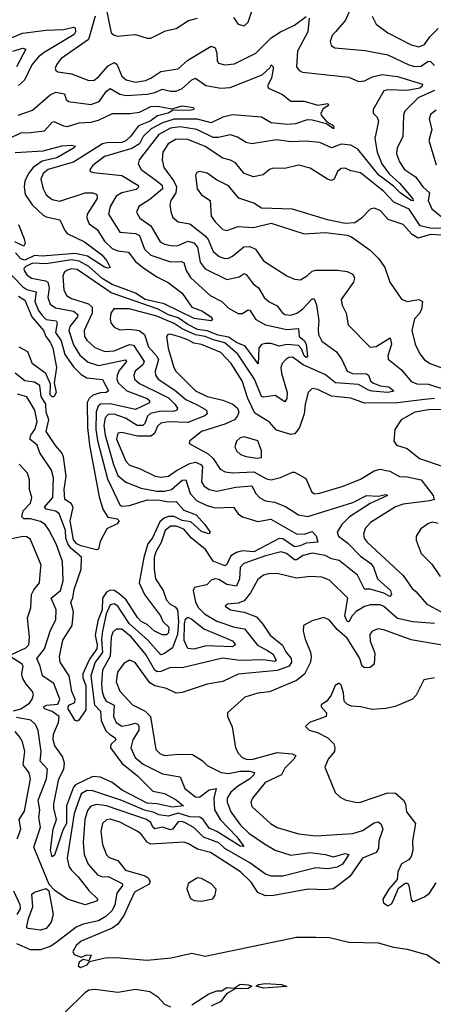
# Model space of a CAD drawing. Extents: x 1552294 to 1694791, y 811929 to 917222.
# Tile 511 of 643: x 1650189 to 1652320, y 885472 to 890547. Entities that reach past the tile are written whole.
import ezdxf

# ---------------------------------------------------------------- set-up
doc = ezdxf.new("R2010")
doc.units = 0

msp = doc.modelspace()

# ---------------------------------------------------------------- linework, layer by layer
at = {"layer": '0CON10XD'}
for points in [[(1650633.5, 890605), (1650660, 890480), (1650675, 890467.5), (1650695, 890461.8), (1650742.5, 890467.5), (1650785, 890471.1), (1650845, 890452.5), (1650865, 890452.5), (1650939.5, 890490.5), (1650995, 890501.1), (1651057.8, 890542.2), (1651105, 890555.5)], [(1651289.3, 890559.3), (1651313.6, 890523.6), (1651345, 890515.8), (1651365.6, 890535), (1651400.5, 890635)], [(1651905.9, 890635), (1651866.9, 890545), (1651815, 890484.3), (1651798.1, 890465), (1651788.6, 890435), (1651794, 890415), (1651813, 890403), (1651968.6, 890388.6), (1652085, 890366.2), (1652194.2, 890314.2), (1652225, 890306.5), (1652255, 890308), (1652295, 890333.1), (1652305, 890331.1), (1652325, 890310.4)], [(1650577.3, 890565), (1650542.4, 890445), (1650400.9, 890345), (1650377.5, 890315), (1650371.4, 890295), (1650374.2, 890285), (1650385, 890278.6), (1650455, 890268.5), (1650545, 890233.1), (1650572, 890235), (1650595, 890252.5), (1650645, 890310), (1650675, 890327.1), (1650688.8, 890318.8), (1650715, 890256), (1650737, 890237), (1650785, 890226), (1650836.2, 890233.8), (1650864.4, 890245.6), (1650915, 890280.6), (1651005, 890293.9), (1651055, 890338.1), (1651175, 890410), (1651195, 890402.5), (1651204, 890375), (1651205.6, 890335), (1651213.3, 890323.3), (1651245, 890314.6), (1651295, 890319.2), (1651405, 890374.1), (1651485, 890453.3), (1651533.1, 890485), (1651605, 890518.4), (1651665, 890563.2)], [(1651679.2, 890555), (1651672.9, 890485), (1651619.7, 890385), (1651614.1, 890304.1), (1651628.1, 890285), (1651645.9, 890275.9), (1651885, 890250.9), (1651935, 890228.2), (1651965, 890231.8), (1652006.6, 890253.4), (1652055, 890265.2), (1652135, 890254.3), (1652263.8, 890215), (1652262.7, 890205), (1652250.6, 890195), (1652185, 890182.4), (1652085, 890185.8), (1652065, 890180.3), (1652010, 890085), (1652010, 890065), (1652030, 890045), (1652036.7, 890025), (1652019.1, 889935), (1652031.1, 889865), (1652054.6, 889804.7), (1652092.5, 889752.6), (1652145.7, 889705), (1652215, 889623.3), (1652216.3, 889613.7), (1652205, 889614.8), (1652149, 889655), (1652115, 889689.1), (1652039.1, 889745), (1651930.1, 889880.1), (1651895, 889899.7), (1651844.7, 889905.2), (1651795, 889886.6), (1651735, 889914.2), (1651661.7, 889921.7), (1651585, 889917.8), (1651512.2, 889927.8), (1651385, 889907.1), (1651356, 889915), (1651311.2, 889941.2), (1651275, 889954.2), (1651210.7, 889939.3), (1651185, 889940.6), (1651101.3, 889981.3), (1651015, 889995.1), (1650965, 889987.7), (1650905, 889956), (1650803.3, 889825), (1650799.6, 889805), (1650814.7, 889775), (1650890.7, 889719.3), (1650922.6, 889695), (1650924.2, 889675), (1650858.9, 889621.1), (1650801.9, 889585), (1650791.1, 889555), (1650807.8, 889525), (1650864, 889484), (1650912.1, 889402.1), (1650935, 889389.5), (1650975, 889381.5), (1651005, 889383.4), (1651054.8, 889405.2), (1651086.6, 889396.6), (1651105.1, 889375.1), (1651118.1, 889298.1), (1651145, 889262.5), (1651255, 889207.4), (1651319, 889221), (1651345, 889238.9), (1651355, 889234.6), (1651391.2, 889185), (1651419.2, 889165), (1651448.2, 889115), (1651473.7, 889093.7), (1651515, 889072.1), (1651539.4, 889039.4), (1651555, 889028.2), (1651585, 889024.8), (1651616.9, 889035), (1651645, 889055.8), (1651695, 889108.1), (1651705, 889108), (1651717.2, 889077.3), (1651730.6, 888995), (1651725.8, 888954.2)], [(1652004.7, 890564.7), (1652024.7, 890524.7), (1652085, 890479.1), (1652205, 890417.8), (1652245, 890406.6), (1652275, 890420), (1652301.8, 890458.2), (1652345, 890501.1)], [(1650095, 890433.7), (1650203.1, 890476.9), (1650325, 890493.6), (1650415, 890496.8), (1650465, 890509.5), (1650474.7, 890504.7), (1650476.7, 890485), (1650469.7, 890470.3), (1650315, 890378.6), (1650286.1, 890355), (1650251.5, 890315), (1650213.4, 890235), (1650182.1, 890207.9)], [(1650153.6, 890385), (1650205, 890401.2), (1650220.8, 890395), (1650172.8, 890305)], [(1650180, 890055), (1650255, 890081.1), (1650345, 890159.8), (1650375, 890173.3), (1650418.9, 890165), (1650428.6, 890135), (1650440, 890125), (1650555, 890110), (1650598, 890125), (1650635, 890178.7), (1650655, 890193.2), (1650703.8, 890163.8), (1650736.3, 890156.3), (1650845, 890163.5), (1650885, 890172.1), (1650925, 890189.6), (1650965, 890179.3), (1650995, 890179.1), (1651025, 890192.4), (1651075, 890237.5), (1651095, 890246.2), (1651147.4, 890207.4), (1651225, 890194.3), (1651273, 890197), (1651437.1, 890262.9), (1651478.9, 890301.1), (1651485, 890313.8), (1651494.2, 890304.2), (1651494.5, 890294.5), (1651485.2, 890245), (1651466, 890206), (1651470, 890195), (1651541.9, 890161.9), (1651585, 890127.1), (1651655, 890127.3), (1651725, 890107), (1651775.8, 890115), (1651780, 890105), (1651752, 890088), (1651740.5, 890065), (1651741.8, 890055), (1651771.1, 890021.1), (1651798, 890005), (1651806.6, 889995), (1651805.3, 889984.7), (1651769.9, 890009.9), (1651695, 890030), (1651669.8, 890030.2), (1651609.7, 890010.3), (1651567.8, 890007.8), (1651485, 890016.2), (1651435, 890045.3), (1651285, 890057), (1651235, 890044.4), (1651175, 890015.9), (1651105, 890035.3), (1650985, 890034.9), (1650924, 890016), (1650866.2, 889985), (1650825.2, 889945), (1650805, 889907.5), (1650767, 889883), (1650625, 889841.7), (1650564.5, 889795), (1650549.2, 889775), (1650551.2, 889765), (1650568.9, 889758.9), (1650715, 889744.4), (1650796.7, 889695), (1650802.5, 889685), (1650787.9, 889672.1), (1650715, 889655.5), (1650685, 889637.6), (1650654.3, 889585), (1650645.5, 889545), (1650705, 889452.3), (1650785, 889444.4), (1650805.9, 889435), (1650830.8, 889365), (1650863.5, 889333.5), (1650965, 889299.2), (1651021.3, 889301.3), (1651035, 889296.1), (1651046.8, 889255), (1651068.8, 889218.8), (1651170, 889125), (1651230, 889095), (1651265, 889061.1), (1651315, 889033.2), (1651335, 889032.9), (1651365, 889052.2), (1651375, 889050.6), (1651405, 889002.7), (1651455.7, 888975), (1651565, 888950.9), (1651625.8, 888955.8), (1651628.8, 888915), (1651655, 888892.9), (1651664.5, 888875), (1651671.2, 888808.8), (1651665, 888805.6), (1651655, 888814.2), (1651641.1, 888851.1), (1651625, 888867.4), (1651565, 888872.9), (1651525, 888863.9), (1651485, 888878.9), (1651455, 888879), (1651435, 888873), (1651420, 888855), (1651417, 888773), (1651350.4, 888865), (1651305, 888883.3), (1651265, 888911.5), (1651210.9, 888920.9), (1651155, 888944.1), (1651105, 888950.7), (1651055, 888975.5), (1651005, 889010.5), (1650955, 889026.4), (1650902.4, 889055), (1650659, 889139), (1650485, 889260.2), (1650455, 889263.1), (1650428.9, 889255), (1650416.9, 889245), (1650411.4, 889225), (1650416.7, 889155), (1650430.3, 889125), (1650455, 889109.4), (1650543, 889083), (1650562.2, 889065), (1650561.5, 889035), (1650521.2, 888945), (1650522.9, 888915), (1650535, 888894.6), (1650575, 888858), (1650627.6, 888837.6), (1650675, 888839.8), (1650755, 888872.9), (1650775, 888869.8), (1650829.3, 888785), (1650822.4, 888767.6), (1650783.8, 888735), (1650775.8, 888715), (1650779.7, 888695), (1650805, 888671.7), (1650925, 888614.3), (1650955, 888598.4), (1650988.3, 888565), (1651001, 888545), (1650998.2, 888535), (1650981.9, 888528.1), (1650915, 888530), (1650863.1, 888516.9), (1650846.9, 888503.1), (1650833.8, 888466.2), (1650822.7, 888455), (1650794.6, 888455), (1650732.9, 888492.9), (1650675, 888514), (1650645, 888511.5), (1650629.1, 888495), (1650621.4, 888455), (1650628.6, 888405), (1650671.1, 888255), (1650695, 888198.1), (1650735, 888164), (1650815, 888132.4), (1650895, 888116.5), (1650935, 888116.3), (1650971.5, 888125), (1651025, 888174), (1651045, 888176.3), (1651067.1, 888105), (1651099.5, 888069.5), (1651152.5, 888042.5), (1651195, 888031.1), (1651290, 888035), (1651315, 888000)], [(1652325, 890183), (1652242, 890145), (1652172.3, 890075), (1652166.1, 890055), (1652162.9, 889945), (1652134, 889885), (1652130.4, 889855), (1652144.8, 889814.8), (1652171.2, 889775), (1652227.8, 889737.8), (1652245.3, 889715), (1652265.5, 889685.5), (1652300, 889655), (1652293.5, 889615), (1652312.2, 889572.2), (1652419.4, 889485)], [(1650135, 889935.7), (1650195, 889963.4), (1650245, 889965.2), (1650315.5, 889974.5), (1650355, 890019.6), (1650365, 890023.1), (1650415, 890000), (1650435, 889997.4), (1650495, 890014.8), (1650555, 890018.5), (1650595, 890028.6), (1650666, 890064), (1650755.8, 890064.2), (1650805, 890070.8), (1650865, 890100), (1650900.7, 890100.7), (1650972.1, 890087.9), (1651025, 890103.2), (1651084.2, 890095), (1651085.8, 890085), (1651065, 890079.5), (1650978.9, 890081.1), (1650953.5, 890065), (1650898.8, 890051.2), (1650860, 890025), (1650800.3, 889999.7), (1650759.4, 889945), (1650735, 889922.7), (1650714, 889915), (1650637.3, 889912.7), (1650615, 889906.5), (1650466.4, 889813.6), (1650435, 889804.6), (1650335, 889775.8), (1650309.4, 889755), (1650297.8, 889725), (1650308.8, 889675), (1650324.8, 889644.8), (1650355, 889620), (1650395, 889611), (1650525, 889654.8), (1650565.2, 889655.2), (1650586, 889646), (1650587.2, 889625), (1650535.8, 889545), (1650534.2, 889525), (1650547.2, 889495), (1650588, 889465), (1650624.8, 889405), (1650665, 889368.6), (1650695, 889355.7), (1650748.8, 889348.8), (1650783.3, 889303.3), (1650821.8, 889271.8), (1650895, 889222.5), (1650953.5, 889193.5), (1651025, 889138.1), (1651075, 889065.3), (1651130.6, 889045), (1651174.2, 889015), (1651181.1, 889005), (1651175.4, 888994.6), (1651087, 889007), (1650932.1, 889082.1), (1650835, 889104.6), (1650785, 889137.7), (1650665, 889182.4), (1650612.8, 889212.8), (1650545.5, 889275.5), (1650495, 889302.6), (1650455, 889309.4), (1650325, 889288.9), (1650255, 889292.4), (1650219.4, 889275), (1650210.5, 889265), (1650211, 889255), (1650225, 889232.7), (1650248.8, 889215), (1650321.4, 889201.4), (1650333.9, 889193.9), (1650340.3, 889165), (1650332.7, 889115), (1650345, 889080.6), (1650372.6, 889062.6), (1650465, 889045.2), (1650487.5, 889027.5), (1650487, 889015), (1650446.8, 888965), (1650441.4, 888945), (1650465, 888871.8), (1650497.9, 888817.9)], [(1652335, 890081.1), (1652305, 890059.2), (1652297.9, 890035), (1652311.7, 889981.7), (1652297.1, 889925), (1652335, 889798.8)], [(1650165, 889862.4), (1650309.3, 889870.7), (1650405, 889896.6), (1650455, 889899.7), (1650475.3, 889895.3), (1650466.5, 889885), (1650379.2, 889835), (1650305, 889818.3), (1650257.4, 889785), (1650233.5, 889755), (1650215, 889714.3), (1650211.5, 889685), (1650216.6, 889646.6), (1650253.1, 889593.1), (1650309.2, 889539.1), (1650325, 889530.3), (1650395.5, 889515.5), (1650420.5, 889460.5), (1650433.5, 889445), (1650521.7, 889401.7), (1650611.2, 889335), (1650636.9, 889305), (1650655, 889270), (1650645, 889266), (1650625, 889272.5), (1650538.1, 889328.1), (1650475, 889341.8), (1650305, 889328.9), (1650265, 889331.8), (1650215, 889308.1), (1650194.9, 889314.9), (1650166.1, 889346.1)], [(1652408.2, 889471.8), (1652303.3, 889473.3), (1652252.8, 889485), (1652195, 889569.8), (1652116.4, 889606.4), (1652065, 889661.7), (1651945, 889758.7), (1651895, 889768.2), (1651865, 889781.2), (1651845, 889780.4), (1651825.5, 889765), (1651808.5, 889725), (1651795, 889717.7), (1651775, 889724.6), (1651685, 889781.5), (1651625, 889797.3), (1651555, 889779.5), (1651495, 889782.7), (1651475, 889774.5), (1651442.4, 889747.6), (1651393.3, 889736.7), (1651344.8, 889754.8), (1651299.7, 889809.7), (1651275, 889823.9), (1651235, 889832.7), (1651145, 889893.2), (1651055, 889930.2), (1650995, 889930.7), (1650953.1, 889906.9), (1650925.9, 889865), (1650922.5, 889825), (1650931.9, 889785), (1650983, 889715), (1650996, 889685), (1650993.8, 889655), (1650966.8, 889615), (1650962.7, 889595), (1650966.4, 889556.4), (1650978.3, 889528.3), (1651005.3, 889505.3), (1651065, 889494.8), (1651143.3, 889433.4), (1651158.8, 889415), (1651185, 889352.9), (1651215.9, 889325.9), (1651245, 889316.8), (1651265, 889318.8), (1651285, 889328.1), (1651343.1, 889376.9), (1651375, 889378.1), (1651403.9, 889363.9), (1651445, 889303.6), (1651565, 889227.1), (1651605, 889210.6), (1651635, 889206.9), (1651671.5, 889228.5), (1651695, 889250.4), (1651715, 889256.6), (1651826.3, 889256.3), (1651875, 889249.3), (1651904.4, 889235), (1651913.6, 889215), (1651907.9, 889195), (1651844.4, 889104.4), (1651850.6, 889075), (1651871.1, 889035), (1651881.4, 888975), (1651995, 888859.1), (1652025, 888862.9), (1652096.7, 888906.7), (1652104.7, 888874.7), (1652084.7, 888815), (1652087.9, 888797.9), (1652155, 888742.9), (1652205, 888682.4), (1652235, 888669.6), (1652295, 888669.4), (1652385, 888640)], [(1652485, 889430.3), (1652305, 889440.9), (1652241, 889421), (1652210, 889440), (1652165, 889491), (1652087.7, 889517.7), (1652045, 889564.5), (1652015, 889575.5), (1651995, 889571.4), (1651950, 889525), (1651915, 889500.8), (1651865, 889497.5), (1651773.9, 889516.1), (1651595, 889571.4), (1651435, 889576.4), (1651395, 889601.5), (1651318.1, 889628.1), (1651265, 889690.4), (1651202.4, 889722.4), (1651155, 889755.5), (1651115, 889764.2), (1651100.9, 889759.1), (1651094.1, 889745.9), (1651103.3, 889675), (1651124.6, 889644.6), (1651169.2, 889615), (1651175.5, 889535), (1651195, 889504.5), (1651235, 889466.5), (1651255, 889460.5), (1651315, 889480.7), (1651394, 889476), (1651485, 889498.9), (1651655, 889444.3), (1651765, 889450), (1651875, 889436), (1651898.1, 889428.1), (1651995, 889359.1), (1652038.2, 889315), (1652069.9, 889269.9), (1652095, 889194), (1652156.2, 889106.2), (1652185, 889095.3), (1652245, 889104.6), (1652263.3, 889095), (1652258.9, 889055), (1652247.8, 889032.2), (1652223.1, 889005), (1652208.7, 888945), (1652225.5, 888875), (1652250, 888825), (1652275, 888794.4), (1652304, 888775), (1652449.7, 888719.7)], [(1650182.4, 889492.4), (1650211.5, 889418.5), (1650215.9, 889394.1), (1650210, 889380), (1650162.6, 889402.6)], [(1650114.3, 889265), (1650205, 889170.5), (1650225, 889157.3), (1650274.1, 889145), (1650266.1, 889095), (1650285, 889048.4), (1650305, 889021.9), (1650325, 889002.7), (1650377.1, 888995), (1650380.9, 888985), (1650373.2, 888935), (1650401.6, 888891.6), (1650421.1, 888821.1), (1650465, 888758.4), (1650505, 888718.2), (1650535, 888701), (1650615, 888692.9), (1650646.8, 888635), (1650634.7, 888625.3), (1650604.2, 888624.2), (1650565, 888612.7), (1650545.6, 888594.4), (1650535.6, 888574.4), (1650537.7, 888445), (1650549, 888355), (1650597.4, 888087.4), (1650616.3, 888025), (1650642.5, 887982.5), (1650691.4, 887975), (1650701, 887965), (1650690.8, 887949.2), (1650637.3, 887922.7), (1650603, 887857), (1650595, 887817.7), (1650585, 887814), (1650502.9, 887835), (1650482.8, 887845), (1650465, 887866.6), (1650448.3, 887965), (1650463.9, 888035), (1650453.8, 888053.8), (1650421, 888075), (1650417.3, 888125), (1650428.2, 888195), (1650413.8, 888293.8), (1650405.3, 888315), (1650372.9, 888352.9), (1650325.6, 888425), (1650338, 888485), (1650325.5, 888525), (1650323.6, 888565), (1650298.4, 888605), (1650291.5, 888661.5), (1650265, 888679.4), (1650215, 888685.2), (1650165.6, 888725)], [(1650181.8, 889121.8), (1650215, 889100.9), (1650250.3, 889015), (1650311.7, 888945), (1650323.8, 888913.8), (1650345.7, 888885), (1650358.9, 888855), (1650377.5, 888755), (1650366.4, 888675), (1650376.4, 888625), (1650365, 888603.3), (1650355, 888603.6), (1650345, 888613.1), (1650347.9, 888667.9), (1650322.8, 888722.8), (1650255, 888772.9), (1650230, 888835), (1650185, 888860)], [(1651725.8, 888954.2), (1651727.8, 888925), (1651745, 888890.5), (1651821.1, 888835), (1651848.2, 888795), (1651875.8, 888735), (1651904, 888724), (1651975, 888722.3), (1651985.2, 888715.2), (1651995.7, 888685.7), (1652008.6, 888675), (1652045, 888659.7), (1652090, 888655), (1652115.6, 888635), (1652109.9, 888630.1), (1652085, 888625.2), (1652005, 888632.2), (1651985, 888637.2), (1651935, 888667.4), (1651815, 888674.9), (1651765, 888716.1), (1651649.1, 888769.1), (1651595, 888808.1), (1651575, 888805.6), (1651559.4, 888795), (1651540.6, 888775), (1651534.1, 888755), (1651537.4, 888725), (1651566.3, 888625), (1651565.2, 888594.8), (1651555, 888578.1), (1651505, 888609.8), (1651445, 888601.1), (1651435, 888605.3), (1651397.7, 888695), (1651312.8, 888822.8), (1651245, 888882.5), (1651186.3, 888896.3), (1651145, 888913.8), (1651095, 888922.3), (1651025, 888954.5), (1650985, 888981.5), (1650895, 889019.5), (1650753.4, 889056.6), (1650673.6, 889056.4), (1650658.9, 889035), (1650653.8, 889005), (1650658.5, 888985), (1650675, 888961.9), (1650705, 888948.8), (1650755, 888951.4), (1650804.5, 888944.5), (1650831.4, 888925), (1650851.5, 888861.5), (1650894.1, 888815), (1650903.5, 888795), (1650885.7, 888735), (1650888.8, 888715), (1650902.6, 888695), (1650988.1, 888638.1), (1651045, 888590.3), (1651102.2, 888562.2), (1651150.4, 888535), (1651153.9, 888515), (1651142.9, 888505), (1651055, 888471.9), (1650955, 888473.7), (1650915, 888467), (1650897.7, 888452.3), (1650883, 888415), (1650865, 888400.6), (1650795, 888400), (1650715, 888420.3), (1650695, 888415.5), (1650687.6, 888385), (1650735, 888271.2), (1650755, 888251.8), (1650805, 888234.8), (1650885.8, 888195), (1650915, 888188.9), (1650955, 888194.2), (1650996.5, 888223.5), (1651065, 888259.4), (1651095, 888266.1), (1651121.5, 888255), (1651129.7, 888245), (1651125.2, 888165.2), (1651138, 888145), (1651165, 888125.8), (1651205, 888117.5), (1651302.4, 888137.6), (1651385, 888145.2), (1651404.5, 888104.5), (1651426.4, 888083.6), (1651455, 888066.8), (1651500.8, 888060.9), (1651558.7, 888038.7), (1651624.4, 887995), (1651673.2, 887986.8), (1651905, 888058), (1651975, 888095.6), (1652035, 888090.6), (1652075, 888100.5), (1652082.9, 888095), (1651995, 888054.4), (1651887.9, 887985), (1651848.2, 887945), (1651824.6, 887905), (1651831.2, 887885), (1651879.6, 887849.6), (1651945, 887782.8), (1651997.9, 887745), (1652011.7, 887725), (1652031.7, 887665), (1652099.5, 887605), (1652104.7, 887585), (1652095, 887573.4), (1652065, 887591.5), (1651995, 887612.3), (1651965, 887611.6), (1651955, 887633.1), (1651928.3, 887685), (1651835, 887760.2), (1651795, 887768.6), (1651762.2, 887785), (1651695, 887797.4), (1651648.9, 887785), (1651615, 887763.8), (1651605, 887763.4), (1651562.9, 887795), (1651535, 887803.8), (1651455, 887783.7), (1651343.2, 887745), (1651325, 887722.9), (1651321.8, 887665), (1651305, 887628.1), (1651256.1, 887636.1), (1651215, 887661.8), (1651195, 887665.3), (1651175, 887658.5), (1651152, 887635), (1651089.8, 887620.2), (1651081.8, 887605), (1651093.8, 887545), (1651110.2, 887515), (1651140.3, 887485), (1651205, 887446.8), (1651295, 887415.9), (1651346.9, 887406.9), (1651413.4, 887323.4), (1651462.2, 887297.7), (1651495, 887277.6), (1651510.8, 887245), (1651501.3, 887238.7), (1651445, 887247.1), (1651325, 887245.2), (1651234.1, 887255.9), (1651025, 887207.1), (1650965, 887208.1), (1650915, 887187.8), (1650896.2, 887186.2), (1650884.8, 887195), (1650839, 887275), (1650765, 887364.4), (1650715, 887406.2), (1650685, 887406.7), (1650669, 887391), (1650659.3, 887365), (1650653.8, 887266.2), (1650614.8, 887195), (1650609.8, 887125), (1650614.1, 887084.1), (1650621.5, 887055), (1650634.3, 887035), (1650674.5, 887014.5), (1650672.3, 886955), (1650685, 886924.7), (1650715, 886905.6), (1650753, 886913), (1650785, 886921.3), (1650796.8, 886916.8), (1650803, 886905), (1650802.4, 886885), (1650770.7, 886835), (1650760.3, 886795), (1650784.1, 886745), (1650825, 886710.2), (1650925, 886660), (1651014.5, 886645), (1651040, 886585), (1651095, 886542.2), (1651115, 886540), (1651165, 886578.5), (1651200, 886585), (1651189, 886535), (1651192.8, 886475), (1651221.5, 886425), (1651307.6, 886335), (1651343.8, 886286.2), (1651325, 886287.3), (1651205, 886363.4), (1651165, 886379.8), (1651134.3, 886424.3), (1651116.9, 886436.9), (1651065, 886439.4), (1651005, 886457.5), (1650955, 886441.2), (1650905, 886449), (1650880.8, 886460.8), (1650832.4, 886472.4), (1650715, 886523.4), (1650565, 886572), (1650534.3, 886575), (1650505, 886556.3), (1650469.1, 886455), (1650433.1, 886225), (1650442.4, 886185), (1650454.4, 886165), (1650490, 886130), (1650545, 886059.7), (1650591.5, 886015), (1650585, 886003.2), (1650525, 885985.2), (1650435.5, 886015), (1650368.8, 886058.8), (1650339.5, 886089.5), (1650261.9, 886281.9), (1650296.1, 886385), (1650287.4, 886435), (1650292.3, 886475), (1650283.8, 886525), (1650325.9, 886635), (1650331.1, 886685), (1650294.1, 886725), (1650299.2, 886775), (1650283.5, 886883.5), (1650270, 886915), (1650246.1, 886936.1), (1650171.2, 886951.2)], [(1652325, 888595.1), (1652275, 888589.7), (1652135, 888573.1), (1651965, 888571.4), (1651895, 888597.1), (1651795, 888606.4), (1651725, 888641.2), (1651695, 888645.8), (1651674.6, 888625.4), (1651659.1, 888565), (1651654.3, 888515.7), (1651630, 888445), (1651606.6, 888413.4), (1651585, 888409.1), (1651511.9, 888431.9), (1651475, 888472.5), (1651399.5, 888519.5), (1651364.1, 888594.1), (1651334.8, 888685), (1651278.6, 888775), (1651225, 888832), (1651125, 888873.5), (1651085, 888879.1), (1651055, 888897.5), (1651011.8, 888911.8), (1650963.2, 888926.8), (1650952, 888925), (1650944.4, 888915), (1650953.6, 888855), (1650981.9, 888755), (1650992.7, 888735), (1651094.1, 888635), (1651153.6, 888605), (1651235, 888586.2), (1651286.7, 888565), (1651310, 888545), (1651317.3, 888525), (1651311.1, 888505), (1651294.6, 888485), (1651245, 888462.9), (1651124.4, 888425), (1651064, 888375), (1651062.2, 888362.2), (1651159.3, 888309.3), (1651185.1, 888285.1), (1651221.3, 888231.3), (1651247.1, 888217.1), (1651285, 888212), (1651395, 888217), (1651460.5, 888180.5), (1651485, 888174.8), (1651532.9, 888187.1), (1651595, 888214.4), (1651605, 888215.6), (1651624, 888205), (1651662.2, 888182.2), (1651691.8, 888115), (1651705, 888103.6), (1651735, 888107.2), (1651855, 888142.1), (1651945, 888179.7), (1652015, 888221.2), (1652045, 888229.7), (1652095, 888220.3), (1652145, 888192.5), (1652185, 888191.4), (1652256.4, 888175), (1652318.9, 888095), (1652324.2, 888075), (1652302.6, 888067.4), (1652165, 888050), (1652125, 888036.9), (1651995.6, 887955), (1651967.8, 887925), (1651959.5, 887895), (1651963.6, 887875), (1651978.5, 887855), (1652165, 887681.8), (1652211.5, 887615), (1652229.5, 887599.5), (1652286.4, 887535), (1652362.9, 887492.9)], [(1650497.9, 888817.9), (1650542.1, 888782.1), (1650595, 888764.5), (1650733.9, 888793.9), (1650738.2, 888785), (1650701.4, 888738.6), (1650690.5, 888715), (1650688.4, 888695), (1650696.1, 888675), (1650739.7, 888635), (1650845, 888595.5), (1650858, 888585), (1650856.9, 888573.1), (1650785, 888538.4), (1650655, 888567.1), (1650605, 888565.5), (1650593, 888555), (1650583.3, 888526.7), (1650581.1, 888435), (1650588.7, 888378.7), (1650641, 888181), (1650705, 888047.1), (1650715, 888040.4), (1650755, 888043.9), (1650845, 888072.6), (1650910.1, 888069.9), (1650955, 888062.2), (1650995, 888064.7), (1651035, 888019.7), (1651098.4, 887995), (1651142.9, 887945), (1651169.2, 887905), (1651163.6, 887896.4), (1651125, 887908.4), (1651069.6, 887959.6), (1651025, 887966.5), (1650985, 887985.9), (1650955, 887985.9), (1650932.2, 887977.8), (1650911.2, 887958.8), (1650872.9, 887877.1), (1650848.7, 887845), (1650827.6, 887775), (1650803.9, 887645), (1650831.2, 887585), (1650914, 887475), (1650925.3, 887445), (1650956.6, 887416.6), (1650955, 887387.2), (1650945, 887376.6), (1650925, 887376.5), (1650883.4, 887395), (1650845, 887429.4), (1650815, 887446.1), (1650795, 887466.5), (1650736.3, 887556.3), (1650698.9, 887588.9), (1650675, 887604.8), (1650655, 887607.6), (1650635, 887597), (1650614.6, 887565.4), (1650613, 887505), (1650590.4, 887449.6), (1650577, 887375), (1650587.5, 887325), (1650585.7, 887304.3), (1650548.3, 887251.7), (1650513.2, 887175), (1650514.4, 887155), (1650529.9, 887115), (1650529.5, 886990.5), (1650493.3, 886936.7), (1650485, 886931.5), (1650475, 886934.7), (1650439.1, 886995), (1650438.5, 887005), (1650445.3, 887015), (1650471.8, 887028.2), (1650474.8, 887045), (1650456.3, 887085), (1650443.5, 887165), (1650397.2, 887235), (1650394, 887265), (1650411, 887349), (1650458.4, 887425), (1650465.2, 887495), (1650452.1, 887545), (1650463, 887567), (1650469.1, 887610.9), (1650491.1, 887675), (1650504.7, 887714.7), (1650506.7, 887776.8), (1650452.5, 887822.5), (1650436.9, 887845), (1650426.6, 887875), (1650423.8, 887915), (1650392, 888002), (1650373.5, 888013.5), (1650324.4, 888025), (1650316, 888035), (1650358.7, 888085), (1650363.5, 888185), (1650352, 888225), (1650291.9, 888315), (1650278.9, 888355), (1650240.3, 888385), (1650245.6, 888405), (1650265.8, 888435), (1650277.9, 888475), (1650267.2, 888535), (1650225, 888603.1), (1650176.6, 888616.6)], [(1652395, 888538.3), (1652295.5, 888535.5), (1652224.4, 888525), (1652154.3, 888485), (1652121.9, 888435), (1652117.1, 888375), (1652130, 888355), (1652185, 888337.5), (1652248, 888285), (1652370, 888245)], [(1651412.9, 888287.1), (1651435, 888290.8), (1651434.5, 888325.5), (1651415, 888376.1), (1651345, 888397.3), (1651325, 888391.8), (1651305.6, 888375), (1651297.1, 888345), (1651305.7, 888325), (1651326, 888306), (1651355, 888295.4), (1651412.9, 888287.1)], [(1651315, 888000), (1651335.8, 887985), (1651415, 887960.5), (1651482.1, 887972.1), (1651615, 887897.4), (1651655, 887894.8), (1651695, 887909.1), (1651716.8, 887886.8), (1651725, 887854.4), (1651665, 887849.1), (1651633.9, 887835), (1651605, 887830.3), (1651545, 887871.4), (1651525, 887872.7), (1651395, 887805.3), (1651335, 887809), (1651305, 887801.2), (1651276.7, 887783.3), (1651255, 887739.5), (1651245, 887732.6), (1651185, 887755.6), (1651146.5, 887816.5), (1651074.5, 887875), (1651035, 887921), (1650995, 887937.2), (1650965, 887936.8), (1650938.6, 887915), (1650917.7, 887852.3), (1650890.2, 887805), (1650881.7, 887775), (1650880.7, 887715), (1650888.6, 887665), (1650928.4, 887605), (1650945.4, 887555), (1650963.8, 887535), (1650990.2, 887520.2), (1651001.2, 887505), (1651007.4, 887445), (1651001.2, 887378.8), (1650975, 887310.2), (1650935, 887280), (1650915, 887273.2), (1650848.6, 887348.6), (1650753.2, 887435), (1650695, 887525.2), (1650675, 887537), (1650655, 887530.6), (1650634.3, 887485), (1650614.7, 887394.7), (1650609.7, 887355), (1650615.5, 887285), (1650576.8, 887235), (1650554.9, 887165), (1650573.8, 887015), (1650604, 886984), (1650609, 886935), (1650632.6, 886882.6), (1650651.5, 886865), (1650681.1, 886845), (1650684.5, 886835), (1650658.2, 886811.8), (1650656.2, 886795), (1650715.6, 886715), (1650795, 886649.3), (1650875, 886570.9), (1650935, 886559.7), (1650995, 886526.4), (1651032.5, 886495), (1650975, 886488.1), (1650895.6, 886505.6), (1650845, 886508.2), (1650716.4, 886576.4), (1650665, 886615.6), (1650605, 886642.3), (1650565, 886647.2), (1650476.7, 886603.3), (1650465, 886591.9), (1650429.2, 886495), (1650429.8, 886405), (1650410.8, 886369.2), (1650368.3, 886241.7), (1650355, 886233.1), (1650346.8, 886266.8), (1650361, 886375), (1650377.9, 886425), (1650363.9, 886483.9), (1650364.4, 886505), (1650390.9, 886635), (1650416.2, 886685), (1650419.7, 886715), (1650409.2, 886749.1), (1650370, 886805), (1650360.8, 886835), (1650363.2, 886865), (1650388.6, 886925), (1650392.2, 886955), (1650355, 886981.3), (1650315.7, 886995), (1650310.7, 887005), (1650326.2, 887013.8), (1650385, 887019.8), (1650394.7, 887045), (1650364.2, 887125), (1650305.2, 887165.2), (1650294.5, 887215), (1650276, 887255), (1650315.8, 887304.2), (1650345.8, 887395), (1650375, 887456), (1650377, 887505), (1650351.1, 887565), (1650398.9, 887605), (1650413.3, 887655), (1650408.7, 887755), (1650376.9, 887845), (1650338.2, 887918.2), (1650319.1, 887945), (1650295, 887961), (1650245, 887973.7), (1650210, 887975), (1650200, 887985), (1650205.8, 888015), (1650243.4, 888055), (1650250.7, 888085), (1650238.7, 888125), (1650238.7, 888175), (1650229.1, 888209.1), (1650185.9, 888255.9)], [(1652345, 887951.3), (1652315, 887956.9), (1652295, 887951.1), (1652255, 887922.5), (1652232, 887885), (1652232, 887865), (1652257.5, 887795), (1652311.7, 887741.7), (1652355, 887677.5)], [(1650146.9, 887275), (1650219.6, 887310.4), (1650235, 887325.7), (1650239.8, 887365), (1650228.2, 887465), (1650246.4, 887515), (1650249.7, 887585), (1650260.9, 887609.1), (1650291.1, 887645), (1650295, 887707.5), (1650299.2, 887735), (1650245, 887868.8), (1650225, 887881.2), (1650205, 887883.7), (1650138.9, 887868.9)], [(1652325, 887434.3), (1652215, 887443.5), (1652135, 887460), (1652065, 887522.8), (1652045, 887531.1), (1651995, 887531.6), (1651965, 887523.3), (1651922.3, 887497.7), (1651901.1, 887475), (1651885, 887443.3), (1651875, 887445.4), (1651863.7, 887475), (1651878.5, 887565), (1651785, 887658.8), (1651745, 887673.6), (1651685, 887676.8), (1651615, 887669.5), (1651515, 887692.2), (1651471.1, 887691.1), (1651445, 887683.9), (1651415, 887662.5), (1651377.2, 887592.8), (1651345, 887552.2), (1651315, 887540.6), (1651260, 887535), (1651246.7, 887525), (1651275, 887505.8), (1651345, 887493.2), (1651408.7, 887468.7), (1651442, 887432), (1651479.6, 887375), (1651543.3, 887323.3), (1651559.1, 887289.1), (1651587.2, 887255), (1651588.6, 887235), (1651577.6, 887215), (1651515, 887192.7), (1651315, 887173.9), (1651235, 887135.3), (1651155, 887122.7), (1651025, 887078.9), (1650995, 887076.8), (1650945, 887100.6), (1650885, 887113), (1650858.5, 887128.5), (1650783.2, 887233.2)], [(1652365, 887322.7), (1652205, 887351.6), (1652065, 887402.7), (1652035, 887407.1), (1652003.8, 887396.2), (1651992.1, 887377.9), (1651994.8, 887344.8), (1652017.8, 887282.2), (1652015.8, 887225), (1651995, 887208), (1651965, 887206), (1651953.5, 887215), (1651938.6, 887258.6), (1651875, 887359.4), (1651824.5, 887404.5), (1651785, 887453.1), (1651756.4, 887466.4), (1651695, 887449.4), (1651651.2, 887425), (1651649.4, 887395), (1651658.6, 887355), (1651687.4, 887287.4), (1651690.8, 887265), (1651686.2, 887235), (1651656, 887174), (1651615, 887140.6), (1651475, 887082.7), (1651415, 887076.2), (1651348, 887055), (1651258.8, 886975), (1651258.8, 886955), (1651282.7, 886902.7), (1651301.2, 886795), (1651316.2, 886765), (1651335.6, 886745), (1651356.2, 886735), (1651385, 886734.4), (1651515, 886770.2), (1651593.2, 886763.2), (1651610.6, 886755), (1651601.2, 886735), (1651555, 886690), (1651537.1, 886655), (1651453.8, 886615), (1651388.1, 886535), (1651378.6, 886515), (1651385, 886492), (1651481.4, 886405), (1651515, 886383.8), (1651625, 886350.4), (1651715, 886341.3), (1651905, 886352.5), (1651955, 886368.8), (1652015, 886407.1), (1652035, 886412.4), (1652051.3, 886401.3), (1652059.8, 886375), (1652039.7, 886315), (1652036.7, 886275), (1652025.6, 886255), (1651954, 886225), (1651889.3, 886130.7), (1651805, 886066.9), (1651765, 886062), (1651675, 886065.3), (1651497.2, 886032.8), (1651455, 886031.9), (1651415, 886047.8), (1651381.3, 886101.3), (1651326.1, 886155), (1651171.1, 886255), (1651105, 886271.9), (1651055, 886302), (1651035, 886307.5), (1650865, 886297.6), (1650845, 886307.8), (1650815, 886348.9), (1650793.5, 886365), (1650705, 886411), (1650655, 886426.1), (1650636.2, 886423.8), (1650615.4, 886405), (1650606.6, 886365), (1650615.9, 886295.9), (1650635, 886241.9), (1650649.3, 886229.3), (1650695, 886212.8), (1650733.9, 886163.9), (1650834.8, 886134.8), (1650850.4, 886125), (1650860.9, 886105), (1650855, 886091.6), (1650780.5, 886049.5), (1650725, 885929.3), (1650694.3, 885885.7), (1650664.5, 885865), (1650505, 885796.9), (1650480, 885775), (1650462.2, 885745), (1650468.5, 885728.5), (1650505, 885715.6), (1650535, 885726.7), (1650556.2, 885725), (1650545, 885696.7), (1650515, 885702.5), (1650495, 885690), (1650490.5, 885670.5), (1650502.1, 885662.1), (1650536, 885675), (1650547.5, 885692.5), (1650628.3, 885711.7), (1650686.4, 885713.6), (1650845, 885699.6), (1650968.4, 885711.6), (1651075.6, 885735.6), (1651145, 885720.9), (1651615, 885818.9), (1651715, 885818.1), (1651785, 885815.8), (1651885, 885791.8), (1652035, 885789.2), (1652115, 885766.2), (1652185, 885757.3), (1652287.3, 885727.3), (1652352.5, 885685)], [(1651085, 887303.3), (1651055, 887306.2), (1651036.7, 887346.8), (1651037, 887433), (1651042.9, 887457.1), (1651055, 887467.3), (1651075, 887457.6), (1651137, 887407), (1651285.1, 887345.1), (1651300.4, 887325), (1651285, 887314.5), (1651149.2, 887320.8), (1651085, 887303.3)], [(1650156.9, 886985), (1650195, 886995.6), (1650239.4, 887025), (1650253.5, 887045), (1650259.4, 887069.4), (1650254.5, 887085), (1650221.8, 887121.8), (1650203.3, 887155), (1650198.8, 887175), (1650207.1, 887215), (1650202, 887225), (1650139.2, 887265)], [(1650783.2, 887233.2), (1650755, 887246.2), (1650725, 887228.8), (1650692.4, 887185), (1650685.8, 887135), (1650705, 887085.5), (1650769.6, 887015), (1650835, 886982.8), (1650862, 886955), (1650889.6, 886785), (1650910, 886765), (1650935, 886754.7), (1651007.6, 886762.4), (1651079.5, 886759.5), (1651128.2, 886728.2), (1651155, 886703.1), (1651226.5, 886666.5), (1651265, 886662.2), (1651325, 886674.4), (1651374.1, 886674.1), (1651397.6, 886667.6), (1651395.3, 886655), (1651373.8, 886635), (1651310, 886595), (1651277, 886565), (1651257.6, 886535), (1651258, 886515), (1651276.1, 886465), (1651325.8, 886395), (1651368.4, 886355), (1651449.8, 886299.8), (1651505, 886267.1), (1651585, 886241.1), (1651685, 886254.8), (1651762, 886245), (1651805, 886232.6), (1651865, 886249), (1651884.4, 886245), (1651851.1, 886195), (1651825, 886178.6), (1651775, 886170.9), (1651715, 886176.1), (1651545, 886133.2), (1651485, 886132.2), (1651455, 886142.8), (1651375, 886202.2), (1651245.8, 886275.8), (1651215, 886305.1), (1651135, 886334.2), (1651085, 886383.6), (1651045, 886406.2), (1651025, 886413.8), (1651005, 886412.6), (1650975, 886375.2), (1650965, 886371.9), (1650925, 886385.5), (1650885, 886377.2), (1650875, 886384.7), (1650865, 886409.2), (1650842.7, 886425), (1650635, 886495.1), (1650585, 886502.1), (1650555, 886493.1), (1650538.3, 886471.7), (1650523.8, 886425), (1650514.8, 886305), (1650520.7, 886245), (1650541.7, 886195), (1650589.9, 886139.9), (1650615, 886129.8), (1650645, 886131.2), (1650717.3, 886095), (1650717.4, 886085), (1650688.7, 886045), (1650679, 885985), (1650665.2, 885955), (1650632.4, 885925), (1650595, 885902.7), (1650515, 885884.6), (1650479.6, 885870.4), (1650375, 885789), (1650345, 885770.5), (1650295, 885752.5), (1650245, 885752.4), (1650173.5, 885783.5)], [(1652325, 887154.4), (1652271.2, 887145), (1652230.5, 887065), (1652212.9, 887045), (1652122.4, 887007.6), (1652075, 886997), (1652005, 886992.2), (1651946.7, 887005), (1651898.2, 887008.2), (1651877.4, 887017.4), (1651861.2, 887035), (1651857.6, 887077.6), (1651845, 887116.7), (1651835, 887127.5), (1651814.4, 887115), (1651793.5, 887066.5), (1651770.8, 887035), (1651742.5, 887015), (1651742, 887005), (1651770, 886975), (1651767.5, 886955), (1651682.5, 886925), (1651661.2, 886905), (1651680, 886885), (1651722.8, 886872.8), (1651775.5, 886845.5), (1651807.1, 886815), (1651812.9, 886795), (1651810, 886775), (1651777.5, 886735), (1651760, 886695), (1651814.5, 886564.5), (1651839.7, 886539.7), (1651865, 886525.7), (1651925, 886513.3), (1651945, 886514.4), (1652085, 886561.8), (1652125, 886560), (1652166.9, 886525), (1652176.7, 886505), (1652180.8, 886465), (1652227.1, 886405), (1652212.9, 886315), (1652214.4, 886265), (1652205.4, 886234.6), (1652193.1, 886216.9), (1652155, 886196), (1652136.9, 886155), (1652133.8, 886115), (1652090, 886065), (1652060, 886015), (1652062.5, 885995), (1652085, 885980), (1652105, 885990), (1652112.5, 886005), (1652139.5, 886070.5), (1652175, 886096.7), (1652186.1, 886096.1), (1652194, 886084), (1652205, 886012.5), (1652215, 886001.2), (1652275, 886025.7), (1652299.2, 886045), (1652335, 886098)], [(1650175.6, 886324.4), (1650194.1, 886375), (1650186, 886425), (1650212.4, 886467.6), (1650243.5, 886635), (1650237.2, 886665), (1650206.5, 886706.5), (1650214.8, 886775), (1650202.4, 886825), (1650189.7, 886849.7), (1650165, 886878.2)], [(1651125, 886004.2), (1651184.1, 886015.9), (1651195.7, 886035), (1651200, 886065), (1651175, 886093.8), (1651125, 886120.8), (1651105, 886124), (1651056.7, 886095), (1651050, 886065), (1651068.3, 886018.3), (1651087.7, 886007.7), (1651125, 886004.2)], [(1650175, 885935.8), (1650192.2, 885965), (1650190.5, 885985), (1650159.1, 886055)], [(1650295, 885855.3), (1650232.7, 885862.7), (1650225.9, 885865.9), (1650225.6, 885875), (1650233, 885915), (1650257, 885975), (1650250.8, 886039.2), (1650265, 886050.9), (1650325, 886070), (1650338, 886058), (1650361.7, 885935), (1650351.1, 885895), (1650325, 885862.8), (1650295, 885855.3)], [(1651075, 885469.6), (1651163.3, 885526.7), (1651205, 885541.9), (1651227.6, 885542.4), (1651255, 885558.4), (1651294.3, 885555.7), (1651325, 885575.3), (1651365, 885572.9), (1651383.8, 885565), (1651366.4, 885553.6), (1651298.3, 885551.7), (1651253.6, 885526.4), (1651225, 885486.2), (1651175, 885462.5)], [(1651445, 885556.2), (1651406.7, 885565), (1651418.8, 885575), (1651455, 885579.2), (1651537.5, 885575), (1651565, 885564.6), (1651445, 885556.2)], [(1650415, 885423.3), (1650527.1, 885535), (1650545, 885546.2), (1650575, 885550.3), (1650694.6, 885535.4), (1650785, 885551.1), (1650858.8, 885538.8), (1650900.3, 885510.3), (1650935, 885473.2), (1650965, 885459.2)]]:
    msp.add_lwpolyline(points, dxfattribs=at)

doc.saveas('drawing.dxf')
